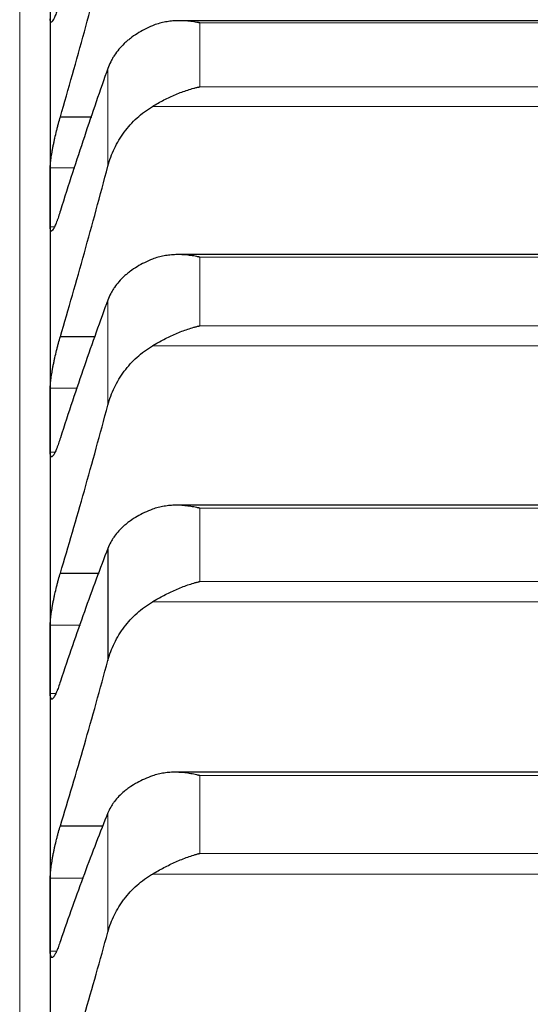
# Model space of a CAD drawing. Header units: inches. Extents: x 0 to 20790, y -12 to 14700.
# Tile 326 of 359: x 13730 to 13757, y 10301 to 10353. Entities that reach past the tile are written whole.
import ezdxf

# ---------------------------------------------------------------- set-up
doc = ezdxf.new("R2010")
doc.units = ezdxf.units.IN
doc.layers.add('1', color=7, linetype='Continuous', true_color=0xffffff)

msp = doc.modelspace()

# ---------------------------------------------------------------- linework, layer by layer
at = {"layer": '1', "color": 110, "linetype": 'Continuous', "lineweight": 13}
for p, q in [((13730.14, 9984.076), (13730.14, 10404.958)), ((13739.596, 10352.716), (13775.884, 10352.716)), ((13739.596, 10352.716), (13739.596, 10349.361)), ((13734.766, 10350.326), (13734.766, 10345.188)), ((13739.596, 10349.361), (13775.884, 10349.361)), ((13737.108, 10348.33), (13778.371, 10348.33)), ((13731.742, 10345.112), (13733.028, 10345.112)), ((13731.742, 10341.997), (13731.961, 10341.997)), ((13739.596, 10340.41), (13775.884, 10340.41)), ((13739.596, 10340.41), (13739.596, 10336.806)), ((13734.766, 10338.159), (13734.766, 10332.64)), ((13739.596, 10336.806), (13775.884, 10336.806)), ((13737.108, 10335.755), (13778.371, 10335.755)), ((13731.742, 10333.532), (13733.174, 10333.532)), ((13731.742, 10330.175), (13731.993, 10330.175)), ((13739.596, 10327.222), (13775.884, 10327.222)), ((13739.596, 10327.222), (13739.596, 10323.376)), ((13739.596, 10323.376), (13775.884, 10323.376)), ((13737.108, 10322.307), (13778.371, 10322.307)), ((13731.742, 10321.082), (13733.33, 10321.082)), ((13731.742, 10317.488), (13732.031, 10317.488)), ((13739.596, 10313.175), (13775.884, 10313.175)), ((13739.596, 10313.175), (13739.596, 10309.091)), ((13734.766, 10311.212), (13734.766, 10304.958)), ((13739.596, 10309.091), (13775.884, 10309.091)), ((13731.742, 10307.781), (13733.496, 10307.781)), ((13737.108, 10308.006), (13778.371, 10308.006)), ((13731.742, 10303.956), (13732.075, 10303.956))]:
    msp.add_line(p, q, dxfattribs=at)
at = {"layer": '1', "color": 2, "linetype": 'Continuous', "lineweight": 25}
for p, q in [((13731.74, 10354.369), (13731.74, 10343.555)), ((13776.946, 10352.831), (13738.559, 10352.831)), ((13732.277, 10347.785), (13733.92, 10347.785)), ((13731.74, 10343.555), (13731.74, 10331.854)), ((13777.033, 10340.544), (13738.471, 10340.544)), ((13732.277, 10336.239), (13734.106, 10336.239)), ((13731.74, 10331.854), (13731.74, 10319.285)), ((13777.119, 10327.378), (13738.384, 10327.378)), ((13734.766, 10325.114), (13734.766, 10319.223)), ((13732.277, 10323.818), (13734.305, 10323.818)), ((13731.74, 10319.285), (13731.74, 10305.869)), ((13777.197, 10313.352), (13738.297, 10313.352)), ((13732.277, 10310.542), (13734.518, 10310.542)), ((13731.74, 10305.869), (13731.74, 10291.626))]:
    msp.add_line(p, q, dxfattribs=at)
for points in [[(13732.277, 10347.785), (13732.488, 10348.517), (13732.908, 10349.993), (13733.533, 10352.241), (13734.153, 10354.524), (13734.562, 10356.069), (13734.766, 10356.847)], [(13734.766, 10350.326), (13734.562, 10349.752), (13734.153, 10348.579), (13733.533, 10346.748), (13732.908, 10344.846), (13732.488, 10343.529), (13732.277, 10342.859)], [(13731.74, 10343.555), (13731.74, 10344.074), (13731.741, 10344.593), (13731.742, 10345.112)], [(13732.277, 10336.239), (13732.488, 10336.959), (13732.908, 10338.411), (13733.533, 10340.628), (13734.153, 10342.885), (13734.562, 10344.416), (13734.766, 10345.188)], [(13731.742, 10341.997), (13731.741, 10342.517), (13731.74, 10343.036), (13731.74, 10343.555)], [(13734.766, 10338.159), (13734.562, 10337.607), (13734.153, 10336.478), (13733.533, 10334.708), (13732.908, 10332.863), (13732.488, 10331.582), (13732.277, 10330.928)], [(13731.74, 10331.854), (13731.74, 10332.413), (13731.741, 10332.973), (13731.742, 10333.532)], [(13732.277, 10323.818), (13732.488, 10324.524), (13732.908, 10325.95), (13733.533, 10328.134), (13734.153, 10330.361), (13734.562, 10331.876), (13734.766, 10332.64)], [(13731.742, 10330.175), (13731.741, 10330.735), (13731.74, 10331.294), (13731.74, 10331.854)], [(13734.766, 10325.114), (13734.562, 10324.585), (13734.153, 10323.501), (13733.533, 10321.795), (13732.908, 10320.01), (13732.488, 10318.767), (13732.277, 10318.132)], [(13731.74, 10319.285), (13731.74, 10319.884), (13731.741, 10320.483), (13731.742, 10321.082)], [(13731.742, 10317.488), (13731.741, 10318.087), (13731.74, 10318.686), (13731.74, 10319.285)], [(13732.277, 10310.542), (13732.488, 10311.233), (13732.908, 10312.632), (13733.533, 10314.778), (13734.153, 10316.972), (13734.562, 10318.467), (13734.766, 10319.223)], [(13734.766, 10311.212), (13734.562, 10310.707), (13734.153, 10309.67), (13733.533, 10308.031), (13732.908, 10306.309), (13732.488, 10305.105), (13732.277, 10304.489)], [(13731.74, 10305.869), (13731.74, 10306.506), (13731.741, 10307.144), (13731.742, 10307.781)], [(13731.742, 10303.956), (13731.741, 10304.593), (13731.74, 10305.231), (13731.74, 10305.869)], [(13732.277, 10296.432), (13732.488, 10297.107), (13732.908, 10298.476), (13733.533, 10300.581), (13734.153, 10302.739), (13734.562, 10304.213), (13734.766, 10304.958)]]:
    msp.add_open_spline(points, degree=3, dxfattribs=at)
for points, knots in [([(13732.277, 10353.903), (13732.243, 10353.787), (13732.209, 10353.677), (13732.159, 10353.522), (13732.142, 10353.473), (13732.117, 10353.401), (13732.109, 10353.377), (13732.093, 10353.331), (13732.084, 10353.308), (13732.044, 10353.199), (13732.014, 10353.121), (13731.971, 10353.019), (13731.957, 10352.988), (13731.936, 10352.945), (13731.929, 10352.931), (13731.916, 10352.905), (13731.91, 10352.893), (13731.879, 10352.836), (13731.856, 10352.802), (13731.832, 10352.775), (13731.827, 10352.771), (13731.817, 10352.763), (13731.813, 10352.76), (13731.8, 10352.753), (13731.792, 10352.752), (13731.772, 10352.759), (13731.761, 10352.776), (13731.752, 10352.814), (13731.75, 10352.822), (13731.748, 10352.841), (13731.746, 10352.851), (13731.744, 10352.883), (13731.743, 10352.908), (13731.742, 10352.936)], [0, 0, 0, 0, 0.125, 0.125, 0.1875, 0.1875, 0.21875, 0.21875, 0.25, 0.25, 0.375, 0.375, 0.4375, 0.4375, 0.46875, 0.46875, 0.5, 0.5, 0.625, 0.625, 0.65625, 0.65625, 0.6875, 0.6875, 0.75, 0.75, 0.875, 0.875, 0.90625, 0.90625, 0.9375, 0.9375, 1, 1, 1, 1]), ([(13737.108, 10352.567), (13736.963, 10352.507), (13736.823, 10352.442), (13736.554, 10352.304), (13736.296, 10352.156), (13736.06, 10351.99), (13735.919, 10351.88), (13735.891, 10351.858), (13735.836, 10351.813), (13735.809, 10351.79), (13735.729, 10351.721), (13735.677, 10351.674), (13735.528, 10351.531), (13735.435, 10351.432), (13735.263, 10351.228), (13735.184, 10351.123), (13735.076, 10350.96), (13735.042, 10350.905), (13734.993, 10350.821), (13734.977, 10350.792), (13734.946, 10350.736), (13734.931, 10350.707), (13734.859, 10350.563), (13734.809, 10350.445), (13734.766, 10350.326)], [0, 0, 0, 0, 0.125, 0.125, 0.25, 0.375, 0.375, 0.40625, 0.40625, 0.4375, 0.4375, 0.5, 0.5, 0.625, 0.625, 0.75, 0.75, 0.8125, 0.8125, 0.84375, 0.84375, 0.875, 0.875, 1, 1, 1, 1]), ([(13739.596, 10352.716), (13739.592, 10352.716), (13739.589, 10352.717), (13739.583, 10352.718), (13739.579, 10352.719), (13739.569, 10352.721), (13739.549, 10352.725), (13739.503, 10352.734), (13739.41, 10352.752), (13739.331, 10352.765), (13739.173, 10352.789), (13739.068, 10352.801), (13738.754, 10352.83), (13738.547, 10352.836), (13738.235, 10352.822), (13738.132, 10352.814), (13737.976, 10352.795), (13737.925, 10352.788), (13737.821, 10352.772), (13737.769, 10352.762), (13737.614, 10352.731), (13737.512, 10352.705), (13737.309, 10352.644), (13737.208, 10352.608), (13737.108, 10352.567)], [0, 0, 0, 0, 0.003906, 0.003906, 0.007813, 0.007813, 0.015625, 0.03125, 0.0625, 0.125, 0.125, 0.25, 0.25, 0.5, 0.5, 0.625, 0.625, 0.6875, 0.6875, 0.75, 0.75, 0.875, 0.875, 1, 1, 1, 1]), ([(13737.108, 10348.33), (13737.208, 10348.39), (13737.308, 10348.448), (13737.51, 10348.561), (13737.611, 10348.615), (13737.815, 10348.72), (13737.917, 10348.771), (13738.124, 10348.868), (13738.228, 10348.914), (13738.438, 10349.002), (13738.543, 10349.044), (13738.752, 10349.122), (13738.857, 10349.158), (13739.068, 10349.225), (13739.173, 10349.256), (13739.331, 10349.299), (13739.41, 10349.319), (13739.503, 10349.341), (13739.549, 10349.351), (13739.569, 10349.355), (13739.583, 10349.358), (13739.589, 10349.36), (13739.596, 10349.361)], [0, 0, 0, 0, 0.125, 0.125, 0.25, 0.25, 0.375, 0.375, 0.5, 0.5, 0.625, 0.625, 0.75, 0.75, 0.875, 0.875, 0.9375, 0.96875, 0.984375, 0.992187, 0.992187, 1, 1, 1, 1]), ([(13734.766, 10345.188), (13734.809, 10345.35), (13734.859, 10345.508), (13734.973, 10345.818), (13735.102, 10346.123), (13735.26, 10346.416), (13735.389, 10346.63), (13735.434, 10346.701), (13735.505, 10346.806), (13735.529, 10346.841), (13735.577, 10346.91), (13735.602, 10346.944), (13735.726, 10347.113), (13735.938, 10347.371), (13736.173, 10347.609), (13736.42, 10347.835), (13736.55, 10347.943), (13736.719, 10348.07), (13736.754, 10348.095), (13736.823, 10348.144), (13736.928, 10348.217), (13737.035, 10348.286), (13737.108, 10348.33)], [0, 0, 0, 0, 0.125, 0.125, 0.25, 0.375, 0.375, 0.4375, 0.4375, 0.46875, 0.46875, 0.5, 0.5, 0.625, 0.75, 0.75, 0.875, 0.875, 0.90625, 0.90625, 0.9375, 1, 1, 1, 1]), ([(13731.742, 10345.112), (13731.743, 10345.142), (13731.745, 10345.208), (13731.753, 10345.323), (13731.762, 10345.41), (13731.77, 10345.479), (13731.772, 10345.502), (13731.779, 10345.551), (13731.782, 10345.575), (13731.799, 10345.701), (13731.816, 10345.808), (13731.841, 10345.952), (13731.846, 10345.981), (13731.854, 10346.025), (13731.857, 10346.04), (13731.862, 10346.07), (13731.876, 10346.144), (13731.903, 10346.281), (13731.929, 10346.406), (13731.956, 10346.533), (13731.97, 10346.597), (13732.014, 10346.791), (13732.044, 10346.919), (13732.092, 10347.111), (13732.108, 10347.174), (13732.133, 10347.269), (13732.141, 10347.301), (13732.158, 10347.364), (13732.166, 10347.395), (13732.209, 10347.55), (13732.243, 10347.67), (13732.277, 10347.785)], [0, 0, 0, 0, 0.0625, 0.125, 0.1875, 0.1875, 0.21875, 0.21875, 0.25, 0.25, 0.375, 0.375, 0.40625, 0.40625, 0.421875, 0.421875, 0.4375, 0.5, 0.5625, 0.5625, 0.625, 0.625, 0.75, 0.75, 0.8125, 0.8125, 0.84375, 0.84375, 0.875, 0.875, 1, 1, 1, 1]), ([(13732.277, 10342.859), (13732.243, 10342.744), (13732.209, 10342.637), (13732.159, 10342.487), (13732.142, 10342.439), (13732.117, 10342.37), (13732.109, 10342.347), (13732.093, 10342.303), (13732.084, 10342.281), (13732.044, 10342.176), (13732.014, 10342.103), (13731.971, 10342.008), (13731.957, 10341.979), (13731.936, 10341.939), (13731.929, 10341.926), (13731.916, 10341.903), (13731.91, 10341.892), (13731.879, 10341.841), (13731.856, 10341.812), (13731.832, 10341.792), (13731.827, 10341.789), (13731.817, 10341.784), (13731.813, 10341.782), (13731.8, 10341.779), (13731.792, 10341.781), (13731.772, 10341.795), (13731.761, 10341.817), (13731.752, 10341.862), (13731.75, 10341.872), (13731.748, 10341.893), (13731.746, 10341.904), (13731.744, 10341.94), (13731.743, 10341.967), (13731.742, 10341.997)], [0, 0, 0, 0, 0.125, 0.125, 0.1875, 0.1875, 0.21875, 0.21875, 0.25, 0.25, 0.375, 0.375, 0.4375, 0.4375, 0.46875, 0.46875, 0.5, 0.5, 0.625, 0.625, 0.65625, 0.65625, 0.6875, 0.6875, 0.75, 0.75, 0.875, 0.875, 0.90625, 0.90625, 0.9375, 0.9375, 1, 1, 1, 1]), ([(13737.108, 10340.307), (13736.963, 10340.25), (13736.823, 10340.188), (13736.554, 10340.055), (13736.296, 10339.914), (13736.06, 10339.755), (13735.919, 10339.65), (13735.891, 10339.629), (13735.836, 10339.586), (13735.809, 10339.564), (13735.729, 10339.498), (13735.677, 10339.453), (13735.528, 10339.315), (13735.435, 10339.221), (13735.263, 10339.025), (13735.184, 10338.924), (13735.076, 10338.768), (13735.042, 10338.715), (13734.993, 10338.634), (13734.977, 10338.607), (13734.946, 10338.552), (13734.931, 10338.525), (13734.859, 10338.387), (13734.809, 10338.274), (13734.766, 10338.159)], [0, 0, 0, 0, 0.125, 0.125, 0.25, 0.375, 0.375, 0.40625, 0.40625, 0.4375, 0.4375, 0.5, 0.5, 0.625, 0.625, 0.75, 0.75, 0.8125, 0.8125, 0.84375, 0.84375, 0.875, 0.875, 1, 1, 1, 1]), ([(13739.596, 10340.41), (13739.592, 10340.41), (13739.589, 10340.411), (13739.583, 10340.413), (13739.579, 10340.413), (13739.569, 10340.416), (13739.549, 10340.42), (13739.503, 10340.43), (13739.41, 10340.449), (13739.331, 10340.463), (13739.173, 10340.49), (13739.068, 10340.504), (13738.754, 10340.538), (13738.547, 10340.548), (13738.235, 10340.541), (13738.132, 10340.534), (13737.976, 10340.519), (13737.925, 10340.513), (13737.821, 10340.498), (13737.769, 10340.49), (13737.614, 10340.461), (13737.512, 10340.437), (13737.309, 10340.38), (13737.208, 10340.347), (13737.108, 10340.307)], [0, 0, 0, 0, 0.003906, 0.003906, 0.007812, 0.007812, 0.015625, 0.03125, 0.0625, 0.125, 0.125, 0.25, 0.25, 0.5, 0.5, 0.625, 0.625, 0.6875, 0.6875, 0.75, 0.75, 0.875, 0.875, 1, 1, 1, 1]), ([(13737.108, 10335.755), (13737.208, 10335.815), (13737.308, 10335.873), (13737.51, 10335.986), (13737.611, 10336.041), (13737.815, 10336.146), (13737.917, 10336.197), (13738.124, 10336.296), (13738.228, 10336.343), (13738.438, 10336.433), (13738.543, 10336.475), (13738.752, 10336.556), (13738.857, 10336.593), (13739.068, 10336.663), (13739.173, 10336.696), (13739.331, 10336.74), (13739.41, 10336.761), (13739.503, 10336.785), (13739.549, 10336.796), (13739.569, 10336.8), (13739.583, 10336.803), (13739.589, 10336.805), (13739.596, 10336.806)], [0, 0, 0, 0, 0.125, 0.125, 0.25, 0.25, 0.375, 0.375, 0.5, 0.5, 0.625, 0.625, 0.75, 0.75, 0.875, 0.875, 0.9375, 0.96875, 0.984375, 0.992188, 0.992188, 1, 1, 1, 1]), ([(13731.742, 10333.532), (13731.743, 10333.565), (13731.745, 10333.635), (13731.753, 10333.756), (13731.762, 10333.847), (13731.77, 10333.919), (13731.772, 10333.944), (13731.779, 10333.994), (13731.782, 10334.019), (13731.799, 10334.149), (13731.816, 10334.259), (13731.841, 10334.406), (13731.846, 10334.435), (13731.854, 10334.48), (13731.857, 10334.495), (13731.862, 10334.526), (13731.876, 10334.602), (13731.903, 10334.741), (13731.929, 10334.867), (13731.956, 10334.994), (13731.97, 10335.059), (13732.014, 10335.254), (13732.044, 10335.382), (13732.092, 10335.573), (13732.108, 10335.636), (13732.133, 10335.73), (13732.141, 10335.762), (13732.158, 10335.824), (13732.166, 10335.855), (13732.209, 10336.008), (13732.243, 10336.126), (13732.277, 10336.239)], [0, 0, 0, 0, 0.0625, 0.125, 0.1875, 0.1875, 0.21875, 0.21875, 0.25, 0.25, 0.375, 0.375, 0.40625, 0.40625, 0.421875, 0.421875, 0.4375, 0.5, 0.5625, 0.5625, 0.625, 0.625, 0.75, 0.75, 0.8125, 0.8125, 0.84375, 0.84375, 0.875, 0.875, 1, 1, 1, 1]), ([(13734.766, 10332.64), (13734.809, 10332.8), (13734.859, 10332.957), (13734.973, 10333.264), (13735.102, 10333.566), (13735.26, 10333.856), (13735.389, 10334.069), (13735.434, 10334.139), (13735.505, 10334.244), (13735.529, 10334.278), (13735.577, 10334.346), (13735.602, 10334.38), (13735.726, 10334.547), (13735.938, 10334.804), (13736.173, 10335.04), (13736.42, 10335.264), (13736.55, 10335.371), (13736.719, 10335.498), (13736.754, 10335.522), (13736.823, 10335.571), (13736.928, 10335.643), (13737.035, 10335.712), (13737.108, 10335.755)], [0, 0, 0, 0, 0.125, 0.125, 0.25, 0.375, 0.375, 0.4375, 0.4375, 0.46875, 0.46875, 0.5, 0.5, 0.625, 0.75, 0.75, 0.875, 0.875, 0.90625, 0.90625, 0.9375, 1, 1, 1, 1]), ([(13732.277, 10330.928), (13732.243, 10330.816), (13732.209, 10330.712), (13732.159, 10330.567), (13732.142, 10330.521), (13732.117, 10330.454), (13732.109, 10330.433), (13732.093, 10330.39), (13732.084, 10330.369), (13732.044, 10330.27), (13732.014, 10330.2), (13731.971, 10330.112), (13731.957, 10330.085), (13731.936, 10330.049), (13731.929, 10330.038), (13731.916, 10330.017), (13731.91, 10330.007), (13731.879, 10329.962), (13731.856, 10329.939), (13731.832, 10329.925), (13731.827, 10329.923), (13731.817, 10329.92), (13731.813, 10329.92), (13731.8, 10329.922), (13731.792, 10329.926), (13731.772, 10329.948), (13731.761, 10329.975), (13731.752, 10330.026), (13731.75, 10330.037), (13731.748, 10330.061), (13731.746, 10330.073), (13731.744, 10330.113), (13731.743, 10330.142), (13731.742, 10330.175)], [0, 0, 0, 0, 0.125, 0.125, 0.1875, 0.1875, 0.21875, 0.21875, 0.25, 0.25, 0.375, 0.375, 0.4375, 0.4375, 0.46875, 0.46875, 0.5, 0.5, 0.625, 0.625, 0.65625, 0.65625, 0.6875, 0.6875, 0.75, 0.75, 0.875, 0.875, 0.90625, 0.90625, 0.9375, 0.9375, 1, 1, 1, 1]), ([(13739.596, 10327.222), (13739.592, 10327.223), (13739.589, 10327.224), (13739.583, 10327.226), (13739.579, 10327.226), (13739.569, 10327.229), (13739.549, 10327.233), (13739.503, 10327.244), (13739.41, 10327.264), (13739.331, 10327.28), (13739.173, 10327.309), (13739.068, 10327.325), (13738.754, 10327.365), (13738.547, 10327.379), (13738.235, 10327.377), (13738.132, 10327.373), (13737.976, 10327.36), (13737.925, 10327.355), (13737.821, 10327.343), (13737.769, 10327.335), (13737.614, 10327.31), (13737.512, 10327.288), (13737.309, 10327.235), (13737.208, 10327.203), (13737.108, 10327.166)], [0, 0, 0, 0, 0.003906, 0.003906, 0.007812, 0.007812, 0.015625, 0.03125, 0.0625, 0.125, 0.125, 0.25, 0.25, 0.5, 0.5, 0.625, 0.625, 0.6875, 0.6875, 0.75, 0.75, 0.875, 0.875, 1, 1, 1, 1]), ([(13737.108, 10327.166), (13736.963, 10327.111), (13736.823, 10327.052), (13736.554, 10326.926), (13736.296, 10326.791), (13736.06, 10326.64), (13735.919, 10326.54), (13735.891, 10326.519), (13735.836, 10326.478), (13735.809, 10326.457), (13735.729, 10326.394), (13735.677, 10326.351), (13735.528, 10326.22), (13735.435, 10326.13), (13735.263, 10325.943), (13735.184, 10325.846), (13735.076, 10325.697), (13735.042, 10325.646), (13734.993, 10325.569), (13734.977, 10325.543), (13734.946, 10325.491), (13734.931, 10325.464), (13734.859, 10325.332), (13734.809, 10325.224), (13734.766, 10325.114)], [0, 0, 0, 0, 0.125, 0.125, 0.25, 0.375, 0.375, 0.40625, 0.40625, 0.4375, 0.4375, 0.5, 0.5, 0.625, 0.625, 0.75, 0.75, 0.8125, 0.8125, 0.84375, 0.84375, 0.875, 0.875, 1, 1, 1, 1]), ([(13731.742, 10321.082), (13731.743, 10321.117), (13731.745, 10321.192), (13731.753, 10321.319), (13731.762, 10321.414), (13731.77, 10321.488), (13731.772, 10321.514), (13731.779, 10321.566), (13731.782, 10321.592), (13731.799, 10321.726), (13731.816, 10321.839), (13731.841, 10321.988), (13731.846, 10322.018), (13731.854, 10322.064), (13731.857, 10322.079), (13731.862, 10322.11), (13731.876, 10322.187), (13731.903, 10322.328), (13731.929, 10322.455), (13731.956, 10322.583), (13731.97, 10322.648), (13732.014, 10322.843), (13732.044, 10322.972), (13732.092, 10323.161), (13732.108, 10323.224), (13732.133, 10323.317), (13732.141, 10323.348), (13732.158, 10323.41), (13732.166, 10323.441), (13732.209, 10323.592), (13732.243, 10323.707), (13732.277, 10323.818)], [0, 0, 0, 0, 0.0625, 0.125, 0.1875, 0.1875, 0.21875, 0.21875, 0.25, 0.25, 0.375, 0.375, 0.40625, 0.40625, 0.421875, 0.421875, 0.4375, 0.5, 0.5625, 0.5625, 0.625, 0.625, 0.75, 0.75, 0.8125, 0.8125, 0.84375, 0.84375, 0.875, 0.875, 1, 1, 1, 1]), ([(13737.108, 10322.307), (13737.208, 10322.366), (13737.308, 10322.424), (13737.51, 10322.536), (13737.611, 10322.591), (13737.815, 10322.698), (13737.917, 10322.749), (13738.124, 10322.849), (13738.228, 10322.896), (13738.438, 10322.988), (13738.543, 10323.032), (13738.752, 10323.114), (13738.857, 10323.153), (13739.068, 10323.225), (13739.173, 10323.259), (13739.331, 10323.306), (13739.41, 10323.328), (13739.503, 10323.353), (13739.549, 10323.365), (13739.569, 10323.369), (13739.583, 10323.373), (13739.589, 10323.374), (13739.596, 10323.376)], [0, 0, 0, 0, 0.125, 0.125, 0.25, 0.25, 0.375, 0.375, 0.5, 0.5, 0.625, 0.625, 0.75, 0.75, 0.875, 0.875, 0.9375, 0.96875, 0.984375, 0.992188, 0.992188, 1, 1, 1, 1]), ([(13734.766, 10319.223), (13734.809, 10319.381), (13734.859, 10319.536), (13734.973, 10319.84), (13735.102, 10320.139), (13735.26, 10320.426), (13735.389, 10320.637), (13735.434, 10320.706), (13735.505, 10320.809), (13735.529, 10320.843), (13735.577, 10320.911), (13735.602, 10320.944), (13735.726, 10321.11), (13735.938, 10321.364), (13736.173, 10321.598), (13736.42, 10321.82), (13736.55, 10321.926), (13736.719, 10322.051), (13736.754, 10322.076), (13736.823, 10322.125), (13736.928, 10322.196), (13737.035, 10322.264), (13737.108, 10322.307)], [0, 0, 0, 0, 0.125, 0.125, 0.25, 0.375, 0.375, 0.4375, 0.4375, 0.46875, 0.46875, 0.5, 0.5, 0.625, 0.75, 0.75, 0.875, 0.875, 0.90625, 0.90625, 0.9375, 1, 1, 1, 1]), ([(13732.277, 10318.132), (13732.243, 10318.022), (13732.209, 10317.921), (13732.159, 10317.781), (13732.142, 10317.737), (13732.117, 10317.673), (13732.109, 10317.652), (13732.093, 10317.612), (13732.084, 10317.592), (13732.044, 10317.498), (13732.014, 10317.433), (13731.971, 10317.351), (13731.957, 10317.327), (13731.936, 10317.295), (13731.929, 10317.285), (13731.916, 10317.266), (13731.91, 10317.257), (13731.879, 10317.219), (13731.856, 10317.2), (13731.832, 10317.193), (13731.827, 10317.192), (13731.817, 10317.193), (13731.813, 10317.194), (13731.8, 10317.199), (13731.792, 10317.206), (13731.772, 10317.236), (13731.761, 10317.268), (13731.752, 10317.325), (13731.75, 10317.338), (13731.748, 10317.364), (13731.746, 10317.377), (13731.744, 10317.421), (13731.743, 10317.453), (13731.742, 10317.488)], [0, 0, 0, 0, 0.125, 0.125, 0.1875, 0.1875, 0.21875, 0.21875, 0.25, 0.25, 0.375, 0.375, 0.4375, 0.4375, 0.46875, 0.46875, 0.5, 0.5, 0.625, 0.625, 0.65625, 0.65625, 0.6875, 0.6875, 0.75, 0.75, 0.875, 0.875, 0.90625, 0.90625, 0.9375, 0.9375, 1, 1, 1, 1]), ([(13739.596, 10313.175), (13739.592, 10313.175), (13739.589, 10313.176), (13739.583, 10313.178), (13739.579, 10313.179), (13739.569, 10313.181), (13739.549, 10313.186), (13739.503, 10313.198), (13739.41, 10313.219), (13739.331, 10313.236), (13739.173, 10313.268), (13739.068, 10313.286), (13738.754, 10313.331), (13738.547, 10313.349), (13738.235, 10313.353), (13738.132, 10313.351), (13737.976, 10313.341), (13737.925, 10313.337), (13737.821, 10313.327), (13737.769, 10313.32), (13737.614, 10313.298), (13737.512, 10313.278), (13737.309, 10313.229), (13737.208, 10313.2), (13737.108, 10313.164)], [0, 0, 0, 0, 0.003906, 0.003906, 0.007813, 0.007813, 0.015625, 0.03125, 0.0625, 0.125, 0.125, 0.25, 0.25, 0.5, 0.5, 0.625, 0.625, 0.6875, 0.6875, 0.75, 0.75, 0.875, 0.875, 1, 1, 1, 1]), ([(13737.108, 10313.164), (13736.963, 10313.112), (13736.823, 10313.057), (13736.554, 10312.937), (13736.296, 10312.809), (13736.06, 10312.665), (13735.919, 10312.57), (13735.891, 10312.551), (13735.836, 10312.511), (13735.809, 10312.492), (13735.729, 10312.432), (13735.677, 10312.391), (13735.528, 10312.266), (13735.435, 10312.18), (13735.263, 10312.002), (13735.184, 10311.91), (13735.076, 10311.768), (13735.042, 10311.72), (13734.993, 10311.646), (13734.977, 10311.621), (13734.946, 10311.572), (13734.931, 10311.546), (13734.859, 10311.42), (13734.809, 10311.317), (13734.766, 10311.212)], [0, 0, 0, 0, 0.125, 0.125, 0.25, 0.375, 0.375, 0.40625, 0.40625, 0.4375, 0.4375, 0.5, 0.5, 0.625, 0.625, 0.75, 0.75, 0.8125, 0.8125, 0.84375, 0.84375, 0.875, 0.875, 1, 1, 1, 1]), ([(13731.742, 10307.781), (13731.743, 10307.819), (13731.745, 10307.898), (13731.753, 10308.031), (13731.762, 10308.129), (13731.77, 10308.206), (13731.772, 10308.233), (13731.779, 10308.286), (13731.782, 10308.313), (13731.799, 10308.451), (13731.816, 10308.566), (13731.841, 10308.718), (13731.846, 10308.749), (13731.854, 10308.795), (13731.857, 10308.811), (13731.862, 10308.842), (13731.876, 10308.92), (13731.903, 10309.063), (13731.929, 10309.191), (13731.956, 10309.319), (13731.97, 10309.384), (13732.014, 10309.58), (13732.044, 10309.707), (13732.092, 10309.896), (13732.108, 10309.958), (13732.133, 10310.05), (13732.141, 10310.081), (13732.158, 10310.142), (13732.166, 10310.172), (13732.209, 10310.32), (13732.243, 10310.434), (13732.277, 10310.542)], [0, 0, 0, 0, 0.0625, 0.125, 0.1875, 0.1875, 0.21875, 0.21875, 0.25, 0.25, 0.375, 0.375, 0.40625, 0.40625, 0.421875, 0.421875, 0.4375, 0.5, 0.5625, 0.5625, 0.625, 0.625, 0.75, 0.75, 0.8125, 0.8125, 0.84375, 0.84375, 0.875, 0.875, 1, 1, 1, 1]), ([(13737.108, 10308.006), (13737.208, 10308.064), (13737.308, 10308.122), (13737.51, 10308.234), (13737.611, 10308.289), (13737.815, 10308.396), (13737.917, 10308.448), (13738.124, 10308.548), (13738.228, 10308.597), (13738.438, 10308.69), (13738.543, 10308.734), (13738.752, 10308.819), (13738.857, 10308.859), (13739.068, 10308.934), (13739.173, 10308.969), (13739.331, 10309.018), (13739.41, 10309.041), (13739.503, 10309.067), (13739.549, 10309.079), (13739.569, 10309.084), (13739.583, 10309.088), (13739.589, 10309.09), (13739.596, 10309.091)], [0, 0, 0, 0, 0.125, 0.125, 0.25, 0.25, 0.375, 0.375, 0.5, 0.5, 0.625, 0.625, 0.75, 0.75, 0.875, 0.875, 0.9375, 0.96875, 0.984375, 0.992188, 0.992188, 1, 1, 1, 1]), ([(13734.766, 10304.958), (13734.809, 10305.114), (13734.859, 10305.267), (13734.973, 10305.567), (13735.102, 10305.862), (13735.26, 10306.146), (13735.389, 10306.354), (13735.434, 10306.423), (13735.505, 10306.525), (13735.529, 10306.559), (13735.577, 10306.625), (13735.602, 10306.658), (13735.726, 10306.822), (13735.938, 10307.074), (13736.173, 10307.304), (13736.42, 10307.525), (13736.55, 10307.629), (13736.719, 10307.753), (13736.754, 10307.778), (13736.823, 10307.826), (13736.928, 10307.896), (13737.035, 10307.963), (13737.108, 10308.006)], [0, 0, 0, 0, 0.125, 0.125, 0.25, 0.375, 0.375, 0.4375, 0.4375, 0.46875, 0.46875, 0.5, 0.5, 0.625, 0.75, 0.75, 0.875, 0.875, 0.90625, 0.90625, 0.9375, 1, 1, 1, 1]), ([(13732.277, 10304.489), (13732.243, 10304.383), (13732.209, 10304.285), (13732.159, 10304.15), (13732.142, 10304.108), (13732.117, 10304.047), (13732.109, 10304.027), (13732.093, 10303.989), (13732.084, 10303.97), (13732.044, 10303.881), (13732.014, 10303.82), (13731.971, 10303.746), (13731.957, 10303.724), (13731.936, 10303.695), (13731.929, 10303.687), (13731.916, 10303.671), (13731.91, 10303.663), (13731.879, 10303.631), (13731.856, 10303.618), (13731.832, 10303.617), (13731.827, 10303.618), (13731.817, 10303.621), (13731.813, 10303.623), (13731.8, 10303.632), (13731.792, 10303.642), (13731.772, 10303.679), (13731.761, 10303.717), (13731.752, 10303.78), (13731.75, 10303.794), (13731.748, 10303.822), (13731.746, 10303.837), (13731.744, 10303.884), (13731.743, 10303.918), (13731.742, 10303.956)], [0, 0, 0, 0, 0.125, 0.125, 0.1875, 0.1875, 0.21875, 0.21875, 0.25, 0.25, 0.375, 0.375, 0.4375, 0.4375, 0.46875, 0.46875, 0.5, 0.5, 0.625, 0.625, 0.65625, 0.65625, 0.6875, 0.6875, 0.75, 0.75, 0.875, 0.875, 0.90625, 0.90625, 0.9375, 0.9375, 1, 1, 1, 1])]:
    msp.add_open_spline(points, degree=3, knots=knots, dxfattribs=at)

doc.saveas('drawing.dxf')
